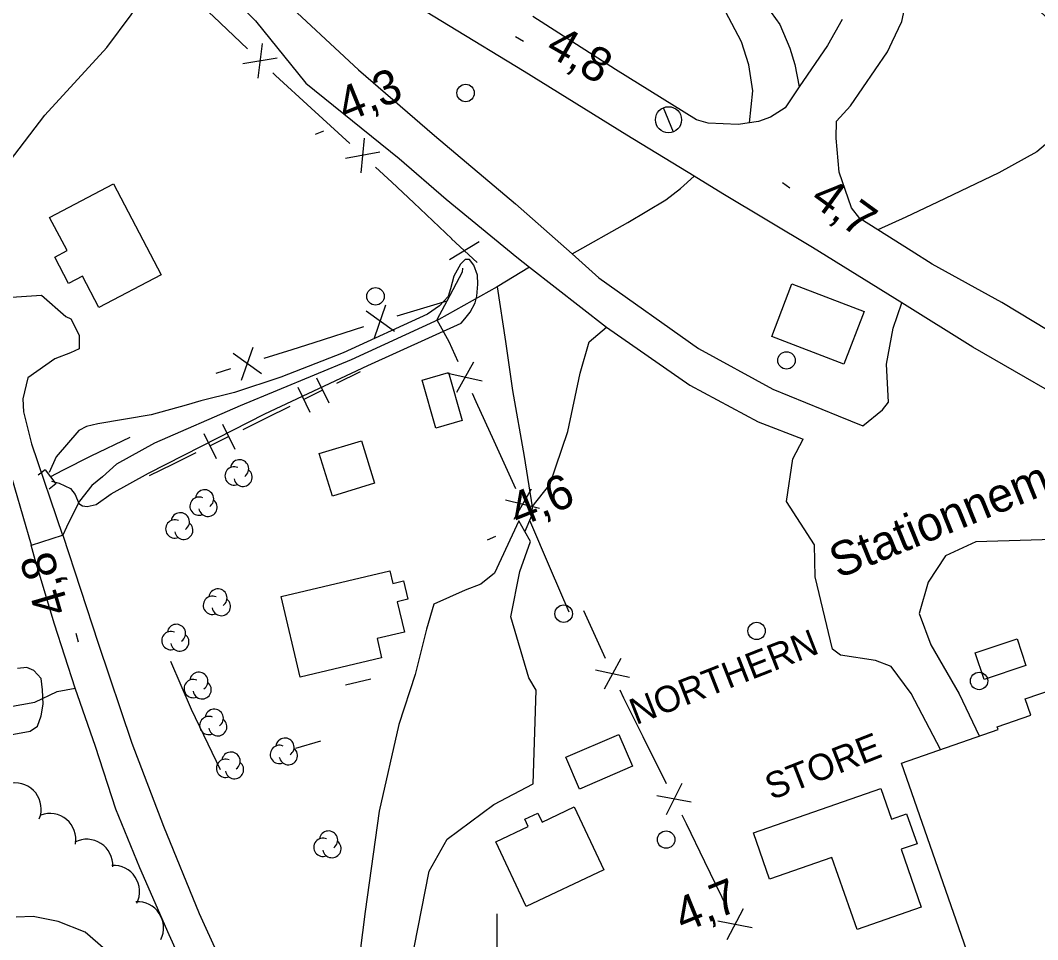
# Model space of a CAD drawing. Extents: x 362852 to 366875, y 5563573 to 5566479.
# Drawn here: x 363945.3 to 364062, y 5564607 to 5564712.5 of the extents above; entities that cross this region are included whole.
import ezdxf

# ---------------------------------------------------------------- set-up
doc = ezdxf.new("R2010")
doc.units = 0
for name, color, linetype in [('Niveau 19', 7, 'Continuous'), ('Niveau 2', 7, 'Continuous'), ('Niveau 21', 7, 'Continuous'), ('Niveau 22', 7, 'Continuous'), ('Niveau 26', 7, 'Continuous'), ('Niveau 3', 7, 'Continuous'), ('Niveau 31', 7, 'Continuous'), ('Niveau 36', 7, 'Continuous'), ('Niveau 37', 7, 'Continuous'), ('Niveau 4', 7, 'Continuous'), ('Niveau 44', 7, 'Continuous'), ('Niveau 52', 7, 'Continuous'), ('Niveau 61', 7, 'Continuous')]:
    doc.layers.add(name, color=color, linetype=linetype)

msp = doc.modelspace()

# ---------------------------------------------------------------- linework, layer by layer
at = {"layer": 'Niveau 19'}
for points in [[(363947.85, 5564740.4), (363952.42, 5564734.02), (363957.72, 5564727.34), (363963.59, 5564721.21), (363972.29, 5564712.44), (363978.09, 5564705.28), (363988.8, 5564696.64), (363994.18, 5564691.99), (364002.29, 5564685.35), (364003.75, 5564684.2), (364012.56, 5564677.3), (364022.13, 5564670.65), (364029.96, 5564666.44), (364035.13, 5564664.45)], [(363959.4, 5564733.25), (363962.53, 5564727.88), (363966.58, 5564723.49), (363974.92, 5564715.45), (363984.13, 5564706.81), (363992.85, 5564699.3), (364002.13, 5564691.45), (364008.63, 5564685.7), (364011.69, 5564682.98), (364023.15, 5564674.84), (364031.65, 5564670.17), (364039.15, 5564667.14), (364041.97, 5564666)], [(364029, 5564700.74), (364029.36, 5564704.41), (364028.89, 5564707.4), (364028.06, 5564710.05), (364024.79, 5564716.31), (364025.34, 5564716.78), (364026.07, 5564717.95), (364028.16, 5564717.56), (364030.48, 5564714.77), (364032.46, 5564712.04), (364033.61, 5564709.32), (364034.17, 5564707.44), (364034.7, 5564704.86)], [(363946.59, 5564652.29), (363944.68, 5564658.85), (363941.73, 5564668.85), (363941.18, 5564672.79), (363940.26, 5564676.84), (363940.59, 5564678.47), (363941.3, 5564679.63), (363943.72, 5564680.69), (363947.75, 5564680.97), (363950.55, 5564678.51), (363951.1, 5564678.24), (363952.07, 5564676.39), (363952.07, 5564674.83), (363951.09, 5564674.37), (363949.26, 5564673.68), (363946.18, 5564671.48), (363945.62, 5564669.07), (363945.67, 5564667.59), (363946.6, 5564663.93), (363950.16, 5564653.44)], [(363990.5, 5564606.14), (363992.21, 5564614.87), (363994.28, 5564618.56), (363999.64, 5564622.55), (364004.17, 5564624.89), (364004.5, 5564635.67), (364003.68, 5564637.07), (364001.6, 5564644.05), (364002.63, 5564649.27), (364003.84, 5564652.7), (364003.2, 5564653.86), (364002.52, 5564655.07), (363999.73, 5564649.08), (363998.14, 5564647.8), (363996.34, 5564647.14), (363992.75, 5564645.54), (363991.92, 5564642.66), (363990.62, 5564637.46), (363988.73, 5564631.71), (363986.5, 5564621.78), (363984.88, 5564610.26), (363983.4, 5564598.52)]]:
    msp.add_lwpolyline(points, dxfattribs=at)
at = {"layer": 'Niveau 2'}
for points in [[(363995.89, 5564677.78), (363996.32, 5564678.26), (363996.95, 5564679.01), (363997.5, 5564680.11), (363997.68, 5564680.87), (363997.81, 5564682.23), (363997.76, 5564683.27), (363997.36, 5564684.42), (363996.84, 5564685.08), (363996.35, 5564685.06), (363995.82, 5564684.53), (363995.07, 5564683.17), (363994.67, 5564681.7), (363994.4, 5564680.84), (363993.41, 5564679.75), (363992.04, 5564678.81), (363982.35, 5564674.35)], [(363948.91, 5564659.64), (363949.77, 5564659.39), (363951.07, 5564658.81), (363951.61, 5564658.09), (363952.03, 5564657.08), (363952.45, 5564656.81), (363952.98, 5564656.72), (363954.01, 5564656.96), (363955.75, 5564658.17), (363960.02, 5564660.54), (363966.1, 5564663.65), (363973.36, 5564667.37), (363985.18, 5564672.89), (363995.89, 5564677.78)], [(363982.35, 5564674.35), (363975.2, 5564671.55), (363969.88, 5564669.8), (363966.03, 5564668.85), (363964.36, 5564668.36), (363960.32, 5564667.26), (363954.22, 5564666.2), (363952.91, 5564665.91), (363952.04, 5564665.43), (363949.41, 5564662.42), (363948.64, 5564660.61)], [(363937.8, 5564629.4), (363946.45, 5564630.95), (363947.27, 5564631.53), (363947.72, 5564632.71), (363947.92, 5564634.04), (363947.87, 5564635.7), (363947.71, 5564637.01), (363946.85, 5564637.9), (363946.07, 5564638.27), (363945, 5564638.14)], [(363955.08, 5564605.85), (363952.75, 5564607.89), (363949.64, 5564609.11), (363946.79, 5564609.68), (363944.82, 5564609.62)]]:
    msp.add_lwpolyline(points, dxfattribs=at)
at = {"layer": 'Niveau 21'}
msp.add_line((363946.59, 5564652.29), (363950.16, 5564653.44), dxfattribs=at)
for points in [[(364064.16, 5564669.5), (364054.63, 5564674.99), (364046.45, 5564680.11), (364036.22, 5564686.44), (364025.92, 5564692.61), (364022.65, 5564694.61), (364014.92, 5564699.32), (364003.12, 5564706.62), (363994.43, 5564711.91), (363983.6, 5564718.56)], [(364065.11, 5564675.8), (364057.95, 5564680.15), (364049.94, 5564684.52), (364047.52, 5564686.05), (364043.72, 5564688.46), (364041.64, 5564689.77), (364040.7, 5564691.01), (364039.28, 5564695.1), (364038.94, 5564699), (364038.98, 5564700.94), (364040.56, 5564702.71), (364044.81, 5564708.88), (364045.36, 5564710.03), (364046.48, 5564712.36), (364047.26, 5564716.11)], [(364039.62, 5564712.6), (364037.93, 5564709.61), (364034.7, 5564704.86), (364033.07, 5564702.45), (364031.39, 5564701.39), (364030.03, 5564700.89), (364027.68, 5564700.55), (364024.26, 5564700.71), (364022.92, 5564701.09), (364013.59, 5564706.86), (364004.13, 5564712.95)], [(363950.16, 5564653.44), (363950.18, 5564653.45), (363954.23, 5564641.05), (363958.1, 5564629.58), (363961.73, 5564620.06), (363965.82, 5564610.04), (363969.92, 5564601.04), (363974.18, 5564591.79), (363978.81, 5564581.38), (363982.96, 5564572.78), (363984.41, 5564569.76), (363986.69, 5564565.85), (363988.78, 5564564.58), (363992.63, 5564563.67), (363995.58, 5564563.76), (363998.26, 5564565.15), (364009.02, 5564571.85), (364019.65, 5564577.99), (364028.78, 5564583.03), (364037.63, 5564587.84), (364045.03, 5564591.45), (364054.25, 5564596.05), (364064.8, 5564601.25)], [(363965.52, 5564600.67), (363962.38, 5564607.59), (363959.01, 5564615.28), (363956.27, 5564621.99), (363953.95, 5564629.19), (363951.61, 5564635.88), (363949.23, 5564643.24), (363947.03, 5564650.61), (363946.55, 5564652.28), (363946.59, 5564652.29)]]:
    msp.add_lwpolyline(points, dxfattribs=at)
at = {"layer": 'Niveau 22'}
for points in [[(363941.72, 5564693.26), (363948.14, 5564701.61), (363955.26, 5564709.39), (363958.05, 5564713.15), (363960.2, 5564716.46), (363961.92, 5564718.66), (363963.59, 5564721.21)], [(364061.62, 5564714.83), (364062.45, 5564713.42), (364063.63, 5564712.35), (364064.75, 5564711.13), (364066.28, 5564706.91), (364066.65, 5564704.94), (364066.45, 5564702.48), (364065.49, 5564700.41), (364061.94, 5564697.4), (364057.59, 5564695.01), (364050.57, 5564691.65), (364046.93, 5564689.91), (364043.72, 5564688.46)], [(364008.63, 5564685.7), (364015.04, 5564689.32), (364019.4, 5564691.92), (364021.07, 5564693.23), (364022.65, 5564694.61)], [(364003.75, 5564684.2), (364000.03, 5564681.93), (363993.35, 5564678.19), (363983.29, 5564673.57), (363970.53, 5564668.28), (363960.71, 5564664), (363956.35, 5564661.59), (363954.76, 5564660.13), (363953.53, 5564659.13), (363952.12, 5564657.32), (363951.21, 5564655.6), (363950.62, 5564654.37), (363950.18, 5564653.45)], [(364000.03, 5564681.93), (364001, 5564675.67), (364001.78, 5564670.02), (364003.11, 5564662.47), (364004.03, 5564656.69), (364003.96, 5564655.66), (364003.2, 5564653.86)], [(364004.03, 5564656.69), (364006.09, 5564659.27), (364008.12, 5564665.33), (364009.55, 5564672.02), (364010.59, 5564675.61), (364012.56, 5564677.3)], [(363907.42, 5564603.68), (363911.51, 5564613.02), (363914.72, 5564619.95), (363918.48, 5564626.46), (363919.92, 5564627.98), (363921.44, 5564628.85), (363927.93, 5564630.46), (363933.79, 5564631.99), (363942.45, 5564633.48), (363946.97, 5564634.28), (363949.55, 5564635.51), (363951.61, 5564635.88)]]:
    msp.add_lwpolyline(points, dxfattribs=at)
at = {"layer": 'Niveau 26'}
for p, q in [((363948.17, 5564660.92), (363947.38, 5564660.32)), ((363948.17, 5564660.92), (363949.4, 5564659.33)), ((363949.4, 5564659.33), (363948.61, 5564658.71))]:
    msp.add_line(p, q, dxfattribs=at)
at = {"layer": 'Niveau 3'}
for p, q in [((364002.15, 5564710.64), (364003.06, 5564710.13)), ((363979.18, 5564699.43), (363980.14, 5564699.82)), ((364032.77, 5564693.89), (364033.61, 5564693.28)), ((363998.92, 5564652.92), (363999.88, 5564653.31)), ((363952, 5564641.17), (363951.71, 5564642.17))]:
    msp.add_line(p, q, dxfattribs=at)
at = {"layer": 'Niveau 31'}
for points in [[(363956, 5564693.75), (363961.49, 5564683.32), (363954.34, 5564679.56), (363952.44, 5564683.16), (363950.85, 5564682.32), (363949.26, 5564685.33), (363950.68, 5564686.08), (363948.67, 5564689.89), (363956, 5564693.75)], [(364033.85, 5564682.28), (364042.14, 5564679.1), (364039.82, 5564673.05), (364031.53, 5564676.22), (364033.85, 5564682.28)], [(363992.98, 5564665.72), (363991.41, 5564671.24), (363994.46, 5564672.1), (363996.03, 5564666.59), (363992.98, 5564665.72)], [(363979.61, 5564662.8), (363984.45, 5564664.28), (363985.95, 5564659.39), (363981.12, 5564657.9), (363979.61, 5564662.8)], [(363975.25, 5564646.4), (363987.72, 5564649.35), (363988.06, 5564647.89), (363989.27, 5564648.18), (363989.77, 5564646.09), (363988.56, 5564645.8), (363989.38, 5564642.32), (363986.25, 5564641.58), (363986.77, 5564639.35), (363977.44, 5564637.14), (363975.25, 5564646.4)], [(364054.89, 5564639.95), (364059.68, 5564641.54), (364060.69, 5564638.48), (364055.91, 5564636.89), (364054.89, 5564639.95)], [(364054.81, 5564603.21), (364046.42, 5564627.29), (364057.52, 5564631.16), (364057.42, 5564631.44), (364061.28, 5564632.79), (364060.63, 5564634.65), (364064.1, 5564635.86), (364064.58, 5564634.48), (364067.3, 5564635.42), (364068.41, 5564632.25), (364072.73, 5564633.76), (364080.28, 5564612.09), (364054.81, 5564603.21)], [(364007.92, 5564627.95), (364014.01, 5564630.57), (364015.57, 5564626.93), (364009.48, 5564624.31), (364007.92, 5564627.95)], [(364041.33, 5564608.18), (364038.45, 5564616.46), (364031.28, 5564613.96), (364029.43, 5564619.28), (364044.04, 5564624.37), (364045.26, 5564620.86), (364047.01, 5564621.47), (364048.21, 5564618.04), (364046.38, 5564617.4), (364048.7, 5564610.75), (364041.33, 5564608.18)], [(364005.19, 5564620.52), (364008.85, 5564622.25), (364012.26, 5564615.03), (364003.37, 5564610.83), (363999.86, 5564618.25), (364003.59, 5564620.01), (364003.2, 5564620.84), (364004.7, 5564621.55), (364005.19, 5564620.52)]]:
    msp.add_lwpolyline(points, dxfattribs=at)
at = {"layer": 'Niveau 36'}
msp.add_line((364020.25, 5564699.69), (364019.13, 5564702.47), dxfattribs=at)
for centre, radius in [((363996.41, 5564704.17), 1), ((364019.69, 5564701.1), 1.5), ((363986.07, 5564680.84), 1), ((364033.23, 5564673.49), 1), ((364007.66, 5564644.43), 1), ((364029.8, 5564642.45), 1), ((364055.33, 5564636.71), 1), ((364019.42, 5564618.51), 1)]:
    msp.add_circle(centre, radius, dxfattribs=at)
at = {"layer": 'Niveau 37'}
for p, q in [((363973.06, 5564709.84), (363972.58, 5564705.87)), ((363974.79, 5564708.18), (363970.85, 5564707.53)), ((363978.69, 5564702.41), (363983.12, 5564698.36)), ((363984.78, 5564699), (363984.39, 5564695.02)), ((363986.55, 5564697.38), (363982.62, 5564696.64)), ((363990.45, 5564691.57), (363994.81, 5564687.45)), ((363997.96, 5564687.11), (363994.55, 5564685.03)), ((363997.73, 5564684.72), (363994.78, 5564687.42)), ((363994.26, 5564680.3), (363988.52, 5564678.56)), ((363988.24, 5564676.82), (363984.98, 5564679.13)), ((363985.96, 5564676.08), (363987.26, 5564679.87)), ((363984.7, 5564677.35), (363979, 5564675.51)), ((363972.98, 5564671.94), (363969.75, 5564674.29)), ((363970.69, 5564671.23), (363972.04, 5564675)), ((363997.3, 5564673.3), (363995.37, 5564669.8)), ((363969.45, 5564672.52), (363967.74, 5564671.99)), ((363984.3, 5564672.18), (363981.61, 5564670.85)), ((363998.29, 5564671.12), (363994.38, 5564671.99)), ((363976.23, 5564668.2), (363973.54, 5564666.87)), ((363973.54, 5564666.87), (363970.85, 5564665.54)), ((363999.65, 5564664.27), (364002.13, 5564658.81)), ((363965.47, 5564662.89), (363962.78, 5564661.56)), ((363962.78, 5564661.56), (363960.09, 5564660.24)), ((364003.93, 5564658.71), (364001.94, 5564655.24)), ((364004.88, 5564656.51), (364000.99, 5564657.45)), ((364003.73, 5564655.14), (364006.1, 5564649.63)), ((364006.1, 5564649.63), (364008.24, 5564644.66)), ((364009.93, 5564644.79), (364012.44, 5564639.34)), ((364014.22, 5564639.28), (364012.31, 5564635.76)), ((363982.61, 5564636.26), (363985.52, 5564636.97)), ((364015.22, 5564637.1), (364011.31, 5564637.95)), ((363976.94, 5564628.99), (363979.81, 5564629.86)), ((364016.75, 5564630.32), (364019.43, 5564624.95)), ((364021.21, 5564624.95), (364019.42, 5564621.37)), ((364022.29, 5564622.8), (364018.35, 5564623.52)), ((364023.84, 5564615.98), (364026.45, 5564610.57)), ((364028.24, 5564610.55), (364026.4, 5564607)), ((364029.28, 5564608.39), (364025.36, 5564609.16))]:
    msp.add_line(p, q, dxfattribs=at)
for points in [[(363967.03, 5564713.37), (363967.48, 5564712.96), (363971.38, 5564709.23)], [(363974.27, 5564706.47), (363974.6, 5564706.16), (363978.69, 5564702.41)], [(363986.06, 5564695.66), (363987.94, 5564693.94), (363990.45, 5564691.57)], [(363996.06, 5564684.08), (363996.02, 5564683.62), (363994.26, 5564680.3), (363993.43, 5564678.72)], [(363993.43, 5564678.72), (363993.12, 5564678.14), (363994.49, 5564675.66), (363995.52, 5564673.37)], [(363979, 5564675.51), (363976.47, 5564674.69), (363973.27, 5564673.7)], [(363979.29, 5564671.49), (363980.7, 5564668.62)], [(363977.14, 5564670.43), (363978.55, 5564667.56)], [(363980, 5564670.06), (363977.84, 5564668.99)], [(363997.16, 5564669.73), (363997.59, 5564668.78), (363999.65, 5564664.27)], [(363968.53, 5564666.18), (363969.94, 5564663.31)], [(363966.37, 5564665.12), (363967.79, 5564662.25)], [(363969.23, 5564664.75), (363967.08, 5564663.69)], [(363962.56, 5564638.98), (363964.92, 5564633.48), (363968.23, 5564626.57)], [(364014.11, 5564635.7), (364014.54, 5564634.76), (364016.75, 5564630.32)], [(364021.22, 5564621.37), (364021.72, 5564620.36), (364023.84, 5564615.98)]]:
    msp.add_lwpolyline(points, dxfattribs=at)
at = {"layer": 'Niveau 4'}
msp.add_lwpolyline([(363957.89, 5564664.65), (363953.41, 5564662.51), (363950.15, 5564660.86), (363948.77, 5564660.13)], dxfattribs=at)
at = {"layer": 'Niveau 44'}
for centre, radius, start, end in [((363970.47, 5564661.05), 1.05, 304.3592, 171.8163), ((363969.84, 5564660.23), 1.05, 66.2054, 291.894), ((363970.87, 5564660.08), 1.05, 189.0269, 51.7112), ((363966.46, 5564657.6), 1.05, 304.3592, 171.8163), ((363965.82, 5564656.77), 1.05, 66.2054, 291.894), ((363966.85, 5564656.63), 1.05, 189.0269, 51.7112), ((363963.67, 5564654.97), 1.05, 304.3592, 171.8163), ((363963.04, 5564654.15), 1.05, 66.2054, 291.894), ((363964.07, 5564654), 1.05, 189.0269, 51.7112), ((363967.35, 5564645.39), 1.05, 66.2054, 291.894), ((363967.99, 5564646.22), 1.05, 304.3592, 171.8163), ((363968.38, 5564645.25), 1.05, 189.0269, 51.7112), ((363963.23, 5564642.16), 1.05, 304.3592, 171.8163), ((363962.59, 5564641.34), 1.05, 66.2054, 291.894), ((363963.62, 5564641.19), 1.05, 189.0269, 51.7112), ((363965.15, 5564635.84), 1.05, 66.2054, 291.894), ((363965.79, 5564636.67), 1.05, 304.3592, 171.8163), ((363966.18, 5564635.7), 1.05, 189.0269, 51.7112), ((363967.57, 5564632.43), 1.05, 304.3592, 171.8163), ((363966.94, 5564631.6), 1.05, 66.2054, 291.894), ((363967.97, 5564631.46), 1.05, 189.0269, 51.7112), ((363975.68, 5564629.11), 1.05, 304.3592, 171.8163), ((363975.04, 5564628.28), 1.05, 66.2054, 291.894), ((363976.07, 5564628.14), 1.05, 189.0269, 51.7112), ((363968.86, 5564626.69), 1.05, 66.2054, 291.894), ((363969.49, 5564627.51), 1.05, 304.3592, 171.8163), ((363969.89, 5564626.54), 1.05, 189.0269, 51.7112), ((363944.71, 5564622.02), 3, 337.8394, 97.8173), ((363948.69, 5564618.51), 3, 350.1148, 110.0928), ((363980.68, 5564618.45), 1.05, 304.3592, 171.8163), ((363952.93, 5564615.55), 3, 356.9595, 116.9374), ((363980.04, 5564617.62), 1.05, 66.2054, 291.894), ((363981.07, 5564617.48), 1.05, 189.0269, 51.7112), ((363956, 5564612.56), 3, 333.377, 93.3549), ((363958.75, 5564608.39), 3, 333.377, 93.3549)]:
    msp.add_arc(centre, radius, start, end, dxfattribs=at)
at = {"layer": 'Niveau 52'}
for points in [[(364041.97, 5564666), (364044.24, 5564667.8), (364044.93, 5564668.7), (364044.72, 5564673.04), (364045.46, 5564677.19), (364046.45, 5564680.11)], [(364050.91, 5564628.86), (364047.54, 5564635.27), (364045.24, 5564638.36), (364043.45, 5564639.04), (364039.41, 5564639.68), (364038.51, 5564640.37), (364036.51, 5564648.64), (364036.43, 5564652.34), (364033.22, 5564657.31), (364033.94, 5564662.21), (364035.13, 5564664.45)], [(364080.28, 5564612.09), (364081.03, 5564613.16), (364083.71, 5564615.93), (364091.04, 5564621.65), (364091.97, 5564622.89), (364092.36, 5564624.67), (364092.7, 5564628.11), (364091.78, 5564632.56), (364089.35, 5564640.57), (364085.82, 5564646.78), (364083.99, 5564649.14), (364079.33, 5564650.6), (364068.93, 5564653.11), (364054.97, 5564652.67), (364051.48, 5564651.05), (364049.47, 5564648.05), (364048.44, 5564644.45), (364049.81, 5564640.86), (364053.04, 5564635.22), (364055.35, 5564630.41)]]:
    msp.add_lwpolyline(points, dxfattribs=at)
at = {"layer": 'Niveau 61'}
msp.add_line((364000, 5564610), (364000, 5564590), dxfattribs=at)

# ---------------------------------------------------------------- texts
at = {"layer": 'Niveau 3'}
for s, rotation, p in [('4,8  ', 330.2097, (364005.39, 5564708.72)), ('4,3  ', 22.09, (363982.69, 5564700.79)), ('4,7  ', 323.8855, (364035.77, 5564691.62)), ('4,6  ', 22.09, (364002.43, 5564654.28)), ('4,8  ', 106.2443, (363951, 5564644.81)), ('4,7  ', 22.09, (364021.37, 5564607.81))]:
    msp.add_text(s, height=3.93, rotation=rotation, dxfattribs=at).set_placement(p)
at = {"layer": 'Niveau 31'}
for s, p in [('NORTHERN', (364015.97, 5564631.64)), ('STORE', (364031.51, 5564623.02))]:
    msp.add_text(s, height=3, rotation=21.3944, dxfattribs=at).set_placement(p)
at = {"layer": 'Niveau 52'}
msp.add_text('Stationnement', height=3.93, rotation=22.09, dxfattribs=at).set_placement((364039.17, 5564648.43))

doc.saveas('drawing.dxf')
